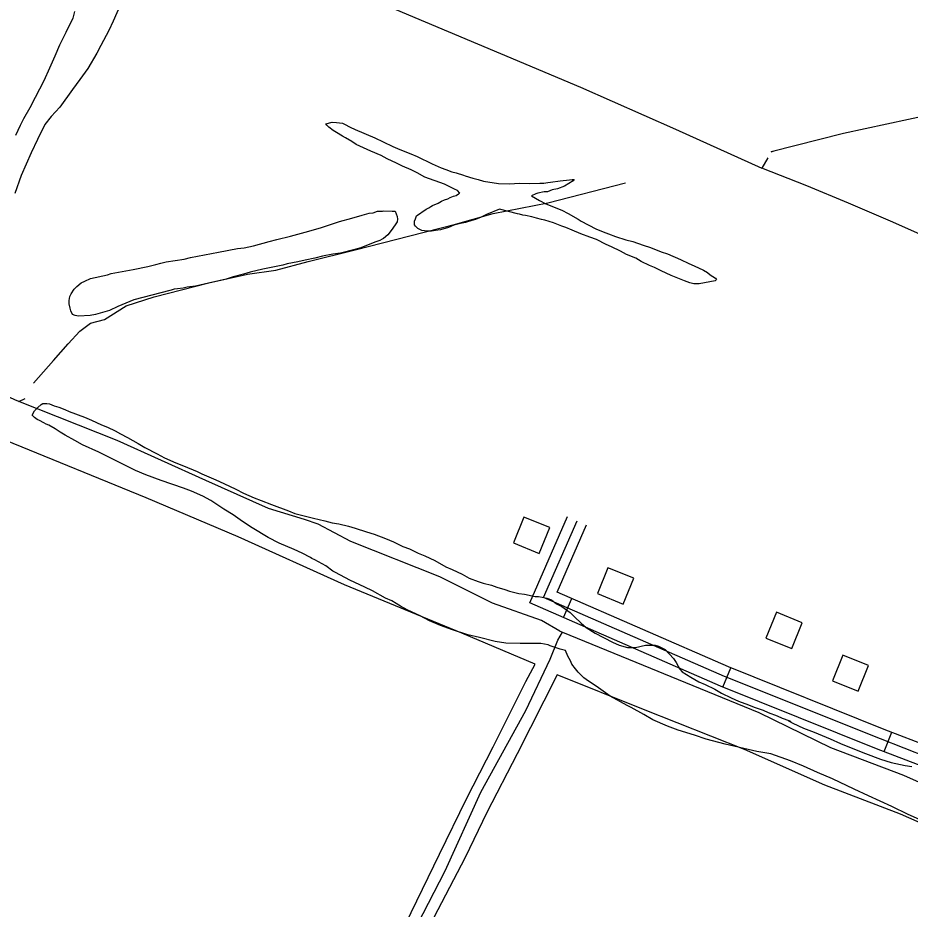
# Model space of a CAD drawing. Extents: x 3297735 to 3335592, y 670436 to 695807.
# Drawn here: x 3303719 to 3305005, y 683393 to 684677 of the extents above; entities that cross this region are included whole.
import ezdxf

# ---------------------------------------------------------------- set-up
doc = ezdxf.new("R2010")
doc.units = 0
for name, color, linetype in [('V-BLDG-OTLN', 7, 'Continuous'), ('V-DTCH-CNTR', 7, 'Continuous'), ('V-ROAD-CNTR', 7, 'Continuous'), ('V-SITE-VEGE', 7, 'Continuous'), ('V-TOPO-SHOR', 7, 'Continuous')]:
    doc.layers.add(name, color=color, linetype=linetype)

msp = doc.modelspace()

# ---------------------------------------------------------------- linework, layer by layer
at = {"layer": 'V-BLDG-OTLN'}
for points in [[(3304433.6, 683920.1), (3304470.7, 683905.1), (3304485.7, 683942.2), (3304448.6, 683957.2)], [(3304554.7, 683847.1), (3304591.8, 683832.1), (3304606.8, 683869.2), (3304569.7, 683884.2)], [(3304797.3, 683783.1), (3304834.4, 683768.1), (3304849.4, 683805.2), (3304812.3, 683820.2)], [(3304892.9, 683721.6), (3304930, 683706.6), (3304945, 683743.7), (3304907.9, 683758.7)]]:
    msp.add_lwpolyline(points, close=True, dxfattribs=at)
at = {"layer": 'V-DTCH-CNTR'}
for points in [[(3304058.7, 682952.8), (3304094, 683016.9), (3304134.1, 683093.8), (3304171.1, 683167.7), (3304203.2, 683226.1), (3304248.1, 683311.3), (3304286.2, 683387.7), (3304327, 683471.9), (3304365.8, 683551.3), (3304404.4, 683626.6), (3304451.3, 683720.7), (3304464.6, 683745.7), (3304359.2, 683790), (3304190.2, 683859.7), (3304036.8, 683929.1), (3303904.6, 683984.9), (3303702.4, 684067.7), (3303588.5, 684118.7), (3303464, 684175.6)], [(3305660.1, 683242.2), (3305616.4, 683261.2), (3305509.9, 683307.7), (3305385.1, 683366.3), (3305286.6, 683408.3), (3305201.6, 683439.6), (3305084, 683488.7), (3304991.1, 683529.4), (3304882, 683571), (3304766.4, 683622.6), (3304621, 683680.3), (3304496.6, 683730.2), (3304438.9, 683616.5), (3304395.2, 683531.7), (3304363.7, 683467.1), (3304290.6, 683326.4), (3304232.2, 683209.6), (3304170.6, 683089.7), (3304098.1, 682950.9), (3304090.7, 682938.3)]]:
    msp.add_lwpolyline(points, dxfattribs=at)
at = {"layer": 'V-ROAD-CNTR'}
for p, q in [((3304505.8, 683812.6), (3304517.8, 683840.1)), ((3304735.3, 683712.5), (3304746.5, 683740.3)), ((3304967.5, 683619.5), (3304978.4, 683647.4))]:
    msp.add_line(p, q, dxfattribs=at)
for points in [[(3306591.4, 682875.2), (3306515.3, 682918.3), (3306504.4, 682936.2), (3306492.8, 682955.1), (3306487.8, 682963.4), (3306469.2, 682968.5), (3306228.5, 683081), (3305773.6, 683279.5), (3305448.9, 683414.9), (3305276.4, 683495.6), (3305179.2, 683543.2), (3305116.3, 683570.8), (3305025.6, 683596.9), (3304956.7, 683623.7), (3304731.8, 683713.9), (3304457.3, 683833.8), (3304511.4, 683958.2)], [(3306598.8, 682888.3), (3306526.1, 682929.4), (3306517.2, 682944.1), (3306505.6, 682963), (3306497.5, 682976.3), (3306474.4, 682982.6), (3306234.6, 683094.7), (3305779.5, 683293.3), (3305455, 683428.6), (3305282.9, 683509.2), (3305185.5, 683556.8), (3305121.4, 683585), (3305030.4, 683611.1), (3304962.2, 683637.7), (3304737.6, 683727.7), (3304477, 683841.6), (3304525.1, 683952.2)], [(3306606.2, 682901.3), (3306536.9, 682940.6), (3306530, 682951.9), (3306518.4, 682970.8), (3306507.2, 682989.2), (3306479.6, 682996.7), (3306240.8, 683108.3), (3305785.4, 683307.1), (3305461, 683442.3), (3305289.4, 683522.7), (3305191.8, 683570.5), (3305126.5, 683599.1), (3305035.2, 683625.4), (3304967.7, 683651.6), (3304743.4, 683741.6), (3304496.7, 683849.3), (3304538.9, 683946.2)]]:
    msp.add_lwpolyline(points, dxfattribs=at)
at = {"layer": 'V-SITE-VEGE'}
for p, q in [((3303867.4, 684695.7), (3303856.6, 684671.8)), ((3303799, 684676), (3303801.5, 684685.6)), ((3303789, 684656.1), (3303793.2, 684664.9)), ((3303793.2, 684664.9), (3303799, 684676)), ((3303856.6, 684671.8), (3303850.7, 684658.3)), ((3303779.9, 684637.9), (3303789, 684656.1)), ((3303850.7, 684658.3), (3303839.2, 684636.8)), ((3303773.2, 684622), (3303779.9, 684637.9)), ((3303839.2, 684636.8), (3303833.4, 684625.7)), ((3303765.7, 684604.4), (3303773.2, 684622)), ((3303833.4, 684625.7), (3303820.1, 684603.5)), ((3303757.3, 684586.2), (3303765.7, 684604.4)), ((3303820.1, 684603.5), (3303808.6, 684587.7)), ((3303808.6, 684587.7), (3303798, 684573.4)), ((3303744.9, 684562.3), (3303757.3, 684586.2)), ((3303737.4, 684547.2), (3303744.9, 684562.3)), ((3303798, 684573.4), (3303779.9, 684548.1)), ((3303728.3, 684531.4), (3303737.4, 684547.2)), ((3303779.9, 684548.1), (3303767.7, 684534.7)), ((3303723.4, 684521.8), (3303728.3, 684531.4)), ((3303767.7, 684534.7), (3303758.6, 684522.8)), ((3303716.7, 684507.5), (3303723.4, 684521.8)), ((3303758.6, 684522.8), (3303747.9, 684501.4)), ((3303747.9, 684501.4), (3303738.7, 684482.3)), ((3303738.7, 684482.3), (3303724.5, 684449.7)), ((3303724.5, 684449.7), (3303715.2, 684423.4))]:
    msp.add_line(p, q, dxfattribs=at)
for points in [[(3304187.3, 684506.2), (3304178.4, 684511.2), (3304173.6, 684514.4), (3304167.3, 684519), (3304164.7, 684522.2), (3304163.4, 684524), (3304172.4, 684526.1), (3304178.6, 684526), (3304187.1, 684525), (3304190.3, 684523.2), (3304198.3, 684519.1), (3304205.4, 684515.8), (3304233.9, 684503.8), (3304246, 684497.8), (3304259.8, 684491.4), (3304270, 684486.7), (3304285.6, 684480.7), (3304294.6, 684477), (3304316.4, 684466.4), (3304329.3, 684460.4), (3304336, 684458.1), (3304344.5, 684454.8), (3304351.2, 684453.4), (3304361.5, 684450.1), (3304364.1, 684448.8), (3304374.9, 684445.5), (3304382.5, 684443.6), (3304390.5, 684441.2), (3304412, 684437.8), (3304427.2, 684437.6), (3304442.9, 684438.3), (3304456.8, 684438.1), (3304471.6, 684438.4), (3304477.4, 684438.3), (3304482.8, 684439.6), (3304486.9, 684440), (3304500.8, 684442), (3304514.3, 684443.2), (3304517.9, 684443.6), (3304521, 684443.6), (3304519.6, 684441.8), (3304513.3, 684437.8), (3304507, 684434.3), (3304497.1, 684430.4), (3304489.4, 684428.7), (3304482.7, 684426.1), (3304477.7, 684425.8), (3304468.7, 684424.1), (3304465.6, 684423.2), (3304459.3, 684420.2), (3304470.8, 684413.3), (3304480.2, 684408.7), (3304503.4, 684399.4), (3304512.3, 684394.8)], [(3304512.3, 684394.8), (3304526.5, 684386.6), (3304531, 684383.8), (3304552.4, 684372.8), (3304562.6, 684368.2), (3304570.6, 684365.4), (3304580.5, 684361.7), (3304595.6, 684357), (3304605.5, 684354.2), (3304620.2, 684349), (3304630.9, 684345.8), (3304646.5, 684339.7), (3304655.5, 684336.5), (3304674.2, 684328.6), (3304686.2, 684322.6), (3304693.8, 684319.4), (3304707.2, 684312.9), (3304712.9, 684309.7), (3304716.9, 684306.5), (3304724.5, 684301.5), (3304725.8, 684299.7), (3304724, 684297.5), (3304701.1, 684293.3), (3304693.5, 684293.4), (3304687.6, 684294.8), (3304680.1, 684297.6), (3304660.9, 684305.5), (3304653.3, 684308.7), (3304646.2, 684311.9), (3304636.8, 684317), (3304629.7, 684319.8), (3304617.7, 684325.8), (3304609.6, 684330.3), (3304596.3, 684335.9), (3304587.8, 684340.5), (3304574.9, 684346.9), (3304567.3, 684350.2), (3304553, 684357.1), (3304543.7, 684360.8), (3304530.7, 684365.4), (3304518.3, 684370.5), (3304508.9, 684374.7), (3304503.1, 684376.6), (3304498.6, 684378.4), (3304491, 684381.2), (3304478.5, 684384.9), (3304474.1, 684385.9), (3304466.5, 684388.2), (3304460.2, 684389.7), (3304450.8, 684392), (3304446.8, 684392.5), (3304442.3, 684393.9), (3304439.2, 684394.4), (3304413.3, 684401), (3304394.8, 684393.2), (3304387.1, 684389.3), (3304378.6, 684386.2), (3304373.6, 684384.5), (3304364.2, 684381.9), (3304357, 684380.2), (3304347.5, 684377.7), (3304339.9, 684374.6), (3304328.2, 684371.2), (3304321.4, 684370), (3304315.6, 684369.1), (3304309.3, 684369.2), (3304301.7, 684370.2), (3304295.9, 684373), (3304292.4, 684376.6), (3304291, 684378.4), (3304291.1, 684383.8), (3304292.5, 684386.9), (3304293.9, 684391.4), (3304307.9, 684401.1), (3304311.5, 684402.8), (3304314.3, 684405), (3304317, 684406.3), (3304325.1, 684409.8), (3304330, 684412.4), (3304334.1, 684414.2), (3304339.1, 684415.9), (3304342.2, 684417.7), (3304347.2, 684419.8), (3304350.8, 684420.7), (3304354.4, 684422.9), (3304356.2, 684424.2), (3304352.7, 684427.8), (3304348.6, 684429.7), (3304334.4, 684437), (3304305.8, 684447.3), (3304294.7, 684453.2), (3304286.2, 684457.4), (3304273.8, 684462.9), (3304264.8, 684467.1), (3304251.5, 684473.5), (3304243, 684478.1), (3304227.9, 684484.6), (3304206.9, 684494.3), (3304200.7, 684498.4), (3304191.3, 684503.5), (3304187.3, 684506.2)], [(3305038.9, 683512.7), (3305002.1, 683529), (3304978.5, 683540.5), (3304945.2, 683555.9), (3304924.5, 683565.5), (3304893.1, 683580.4), (3304871.5, 683589.5), (3304851.4, 683598.6), (3304832.8, 683606.3), (3304804.3, 683616.3), (3304784.3, 683619.6), (3304738.7, 683630.4), (3304711.3, 683637.5), (3304694.1, 683643.3), (3304670.6, 683650.4), (3304655.4, 683656.1), (3304634.3, 683665.3), (3304621.5, 683673), (3304603.3, 683683.1), (3304597.4, 683686), (3304572.9, 683699.4), (3304552.7, 683713.9), (3304541.4, 683721.2), (3304535, 683726), (3304526.6, 683733.8), (3304522.7, 683738.6), (3304517.7, 683745.4), (3304515.8, 683750.3), (3304511.8, 683757.1), (3304508.3, 683765.4), (3304500.9, 683767.3), (3304486.2, 683772.1), (3304483.3, 683773.5), (3304473, 683775.4), (3304443.2, 683775.1), (3304422.6, 683775.9), (3304407, 683778.2), (3304384.4, 683783.9), (3304367.8, 683787.7), (3304344.3, 683795.3), (3304328.6, 683801), (3304312.4, 683807.7), (3304299.1, 683815), (3304280.5, 683823.6), (3304270.6, 683828.9), (3304258.4, 683836.6), (3304249, 683840.5), (3304230.4, 683851.1), (3304219.6, 683856.3), (3304198, 683866.4), (3304176.9, 683877.5), (3304173.4, 683879.4), (3304163.1, 683887.2), (3304147.4, 683895.8), (3304143, 683897.7), (3304141, 683899.2), (3304129.2, 683905.5), (3304117.4, 683910.7), (3304095.8, 683919.8), (3304080.1, 683928), (3304057, 683942), (3304043.3, 683951.2), (3304029.5, 683960.8), (3304016.2, 683969), (3303997.5, 683981.1), (3303986.2, 683987.4), (3303969.6, 683994.6), (3303958.3, 683998.9), (3303925.9, 684010.3), (3303903.9, 684018.4), (3303889.1, 684024.7), (3303836.1, 684051.1), (3303812.6, 684061.7), (3303801.7, 684067.9), (3303787.5, 684075.6), (3303780.6, 684079.5), (3303773.3, 684084.3), (3303763.9, 684089.6), (3303760.5, 684091.1), (3303757, 684093), (3303750.7, 684096.4), (3303747.2, 684097.8), (3303743.3, 684100.7), (3303740.3, 684104.1), (3303743.7, 684110.5), (3303748.1, 684115.4), (3303752.9, 684119.4), (3303755.3, 684120.8), (3303761.2, 684120.9), (3303765.1, 684120.4), (3303772, 684117.6), (3303778.4, 684115.7)], [(3303778.4, 684115.7), (3303787.2, 684112.3), (3303793.6, 684109.4), (3303815.6, 684101.3), (3303825.5, 684097), (3303840.2, 684090.3), (3303848.5, 684086.9), (3303859.8, 684081.6), (3303867.2, 684077.3), (3303877.5, 684072), (3303892.7, 684063.3), (3303902.5, 684057.5), (3303920.2, 684048.4), (3303931, 684042.6)], [(3303931, 684042.6), (3303947.2, 684035.4), (3303958, 684031.1), (3303977.6, 684023), (3303984.5, 684019.6), (3304004.6, 684011), (3304016.4, 684005.7), (3304033.6, 683997.5), (3304044.4, 683991.8), (3304060.1, 683985), (3304069.9, 683981.2), (3304085.1, 683975.5), (3304109.6, 683966.4), (3304118.5, 683962.6), (3304145.4, 683955.9), (3304161.6, 683952.2), (3304172.3, 683949.3), (3304182.1, 683947.5), (3304195.9, 683944.1), (3304205.7, 683941.3), (3304221.8, 683936.1), (3304232.6, 683932.7), (3304249.3, 683926.5), (3304260.6, 683921.7), (3304274.3, 683915), (3304283.6, 683911.6), (3304296.4, 683905.4), (3304305.7, 683901.6), (3304320.4, 683894.8), (3304336.2, 683885.7), (3304345, 683881.8), (3304359.7, 683875.1), (3304369.6, 683869.3), (3304382.8, 683864.6), (3304390.1, 683862.2), (3304401.9, 683859.3), (3304409.7, 683856.5), (3304421, 683853.1), (3304427.9, 683850.8), (3304441.1, 683847.5), (3304449.4, 683846.1), (3304464.6, 683843.2), (3304469.5, 683842.8), (3304474.9, 683841.9), (3304481.7, 683840.5), (3304488.1, 683838.1), (3304495.5, 683832.3), (3304503.4, 683828.4), (3304515.2, 683819.7), (3304521.6, 683813.9), (3304530.9, 683804.7), (3304538.3, 683798.4), (3304551.1, 683790.2), (3304576.1, 683777.2), (3304586, 683772.9), (3304597.7, 683769.6), (3304609.5, 683769.7), (3304623.6, 683772.7), (3304637.8, 683772.8), (3304642.7, 683771.4), (3304652, 683766.6), (3304663.9, 683753.5), (3304667.8, 683747.7), (3304673.3, 683738.4), (3304676.7, 683734.5), (3304689, 683726.8), (3304700.8, 683720.1), (3304709.6, 683716.2), (3304723.4, 683709.5), (3304733.2, 683703.7), (3304747, 683697), (3304757.7, 683692.2), (3304772, 683686.9), (3304780.3, 683683.6), (3304793.1, 683679.3), (3304800.4, 683675.9), (3304813.2, 683671.2), (3304820.5, 683667.8), (3304830.3, 683664.5), (3304833.3, 683663), (3304829.9, 683664), (3304836.2, 683660.6), (3304851.5, 683653.4), (3304866.7, 683647.7), (3304889.7, 683638.1), (3304904.9, 683631.3), (3304927, 683622.2), (3304940.7, 683617), (3304962.3, 683608.4), (3304977.5, 683603.6), (3304997.6, 683599.4), (3305007.4, 683598)]]:
    msp.add_lwpolyline(points, dxfattribs=at)
msp.add_lwpolyline([(3303886.6, 684270.2), (3303863.6, 684260.7), (3303851.4, 684255), (3303831.6, 684249.4), (3303823.5, 684247.7), (3303806.9, 684246.6), (3303802, 684247.6), (3303798, 684249.4), (3303795.8, 684254.4), (3303795, 684258.4), (3303793.3, 684264.7), (3303793.3, 684269.2), (3303794.3, 684275), (3303796.1, 684279), (3303800.7, 684285.7), (3303804.3, 684289.7), (3303810.7, 684295), (3303816.1, 684297.2), (3303824.2, 684301.1), (3303848.5, 684306.6), (3303853.9, 684308.3), (3303885.8, 684314.2), (3303906.9, 684318.4), (3303918.2, 684321.4), (3303925.4, 684323.1), (3303933, 684325.2), (3303959.1, 684328.9), (3303968.1, 684331.1), (3304008.5, 684339), (3304035.9, 684344.1), (3304045.4, 684345.3), (3304058.9, 684348.3), (3304081.8, 684354.2), (3304092.6, 684357.2), (3304112.4, 684361.9), (3304138.9, 684369.2), (3304147, 684371.8), (3304155.6, 684373.9), (3304183.1, 684383.4), (3304200.6, 684388.1), (3304215.5, 684392.4), (3304225.4, 684395), (3304231.2, 684395.8), (3304237.5, 684397.9), (3304241.5, 684398.3), (3304244.7, 684398.3), (3304246.9, 684398.7), (3304258.6, 684398.1), (3304263.1, 684398.1), (3304266.1, 684390.4), (3304266.5, 684386.8), (3304266, 684382.8), (3304263.2, 684378.3), (3304257.3, 684370.3), (3304252.3, 684364.1), (3304246.4, 684358.8), (3304244.6, 684357.9), (3304241, 684355.8), (3304233.8, 684353.6), (3304213.5, 684345.3), (3304203.1, 684342.3), (3304184.3, 684337.7), (3304173.5, 684336), (3304158.2, 684333.1), (3304147.4, 684330.5), (3304133.5, 684327.6), (3304123.1, 684325), (3304107.4, 684322.1), (3304101.1, 684320.4), (3304072.3, 684314.5), (3304054.3, 684310.2), (3304044.4, 684307.2), (3304029.6, 684303.4), (3304019.7, 684300.3), (3303994, 684294.4), (3303981.9, 684291.4), (3303975.2, 684290.2), (3303963.5, 684288.5), (3303957.6, 684287.2), (3303949.6, 684286), (3303944.6, 684285.6), (3303940.6, 684284.3), (3303938.3, 684283.9)], close=True, dxfattribs=at)
at = {"layer": 'V-TOPO-SHOR'}
for p, q in [((3304800.1, 684474.8), (3304791.3, 684460.1)), ((3303720.8, 684124), (3303730.2, 684128.1))]:
    msp.add_line(p, q, dxfattribs=at)
for points in [[(3303973, 684954.1), (3303923.1, 684846.7), (3303919.5, 684840.5), (3303923.9, 684832.5), (3303931, 684830.6), (3304046.5, 684784.5), (3304231.1, 684703.2), (3304414.9, 684625.4), (3304530.3, 684576.6), (3304667.1, 684516.1), (3304791.3, 684460.1)], [(3305250.2, 684596.3), (3305134.8, 684562.1), (3305034, 684537), (3304909.2, 684510.2), (3304804.6, 684483.7), (3304809.3, 684485)], [(3305701.4, 684055.7), (3305595.4, 684105.3), (3305532.5, 684133.7), (3305467.6, 684167.2), (3305436.3, 684183.6), (3305395.5, 684200.1), (3305310.5, 684231.8), (3305194.8, 684281.3), (3305138.4, 684309.6), (3305078.5, 684338.7), (3304976.5, 684383.7), (3304916.4, 684409.8), (3304856.3, 684434.6), (3304791.3, 684460.1)], [(3303742.1, 684150.2), (3303770.7, 684182.8), (3303792, 684206.9), (3303808.9, 684225.3), (3303824.2, 684236.6), (3303844.4, 684242), (3303875.7, 684261.9), (3303915.8, 684274.5), (3303994.6, 684294.8), (3304050.2, 684307.5), (3304091.3, 684313.2), (3304137.6, 684325.4), (3304205.5, 684342.2), (3304284.3, 684362.4), (3304350, 684379.3), (3304404.3, 684394.9), (3304483, 684410), (3304595, 684439)], [(3304500.2, 683793.1), (3304474, 683808.5), (3304403.4, 683833.6), (3304327.3, 683871.3), (3304199.4, 683922.2), (3304152, 683947), (3304132.3, 683953.9), (3304080.5, 683969.7), (3303990.4, 684010), (3303862.6, 684067.5), (3303720.8, 684124), (3303715, 684126.2), (3303613.5, 684173.4), (3303582.4, 684192.1), (3303504.3, 684225.6)], [(3304093.7, 682965.8), (3304089.6, 682967.9), (3304088.3, 682971.4), (3304154.4, 683098), (3304255.3, 683293.3), (3304334.9, 683447.8), (3304386.3, 683560.9), (3304451.5, 683678.6), (3304486.4, 683752.9), (3304497.2, 683780.1), (3304504, 683791.6)], [(3304500.2, 683793.1), (3304504, 683791.6), (3304787.1, 683675.9), (3304890.2, 683625.4), (3304995.2, 683585.6), (3305170.5, 683507.4), (3305270, 683468.9), (3305386.2, 683418.3), (3305454.6, 683388.4), (3305506.8, 683366.3), (3305591.7, 683330.7), (3305660.1, 683310)]]:
    msp.add_lwpolyline(points, dxfattribs=at)

doc.saveas('drawing.dxf')
